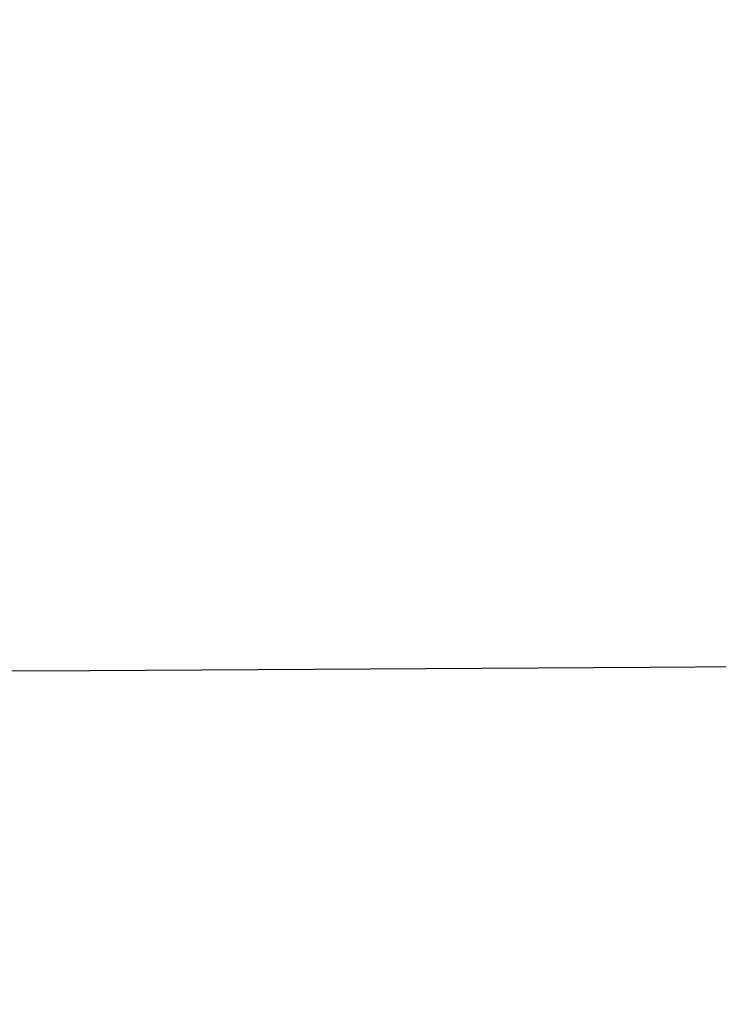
# Model space of a CAD drawing. Header units: millimetres. Extents: x -505 to 505, y 0 to 800.
# Tile 431 of 656: x -151.6757 to -151.6008, y 333.4899 to 333.5955. Entities that reach past the tile are written whole.
import ezdxf

# ---------------------------------------------------------------- set-up
doc = ezdxf.new("R2010")
doc.units = ezdxf.units.MM
doc.header["$MEASUREMENT"] = 0
doc.layers.add('IGES level 20', color=255, linetype='Continuous')

msp = doc.modelspace()

# ---------------------------------------------------------------- linework, layer by layer
at = {"layer": 'IGES level 20'}
msp.add_open_spline([(157.06082, 333.48994, -229.65215), (154.50582, 333.50907, -230.49723), (151.94541, 333.52503, -231.32169), (149.37946, 333.5382, -232.12557), (146.16279, 333.5547, -233.13331), (142.93749, 333.56683, -234.10868), (139.70355, 333.5754, -235.05162), (133.23567, 333.59254, -236.93751), (126.73324, 333.59545, -238.69375), (120.19601, 333.59057, -240.31937), (113.65878, 333.5857, -241.945), (107.08675, 333.57303, -243.44002), (100.47952, 333.55903, -244.8028), (97.17591, 333.55204, -245.4842), (93.86349, 333.5447, -246.13252), (90.5422, 333.53786, -246.74751), (88.88155, 333.53444, -247.055), (87.21869, 333.53113, -247.35416), (85.5536, 333.52806, -247.64495), (84.72105, 333.52652, -247.79034), (83.88791, 333.52504, -247.93365), (83.05469, 333.52362, -248.07477), (82.22147, 333.52221, -248.2159), (81.38805, 333.52087, -248.35487), (80.55443, 333.51961, -248.49169), (73.88548, 333.50952, -249.5862), (67.20475, 333.50506, -250.54252), (60.51269, 333.50402, -251.36187), (53.82063, 333.50298, -252.18121), (47.11714, 333.50534, -252.8636), (40.40227, 333.50893, -253.40963), (33.6874, 333.51252, -253.95565), (26.96116, 333.51733, -254.36532), (20.22355, 333.52124, -254.63856), (13.48593, 333.52515, -254.91181), (6.73689, 333.52817, -255.04863), (-0.02345, 333.52816, -255.04832), (-6.78379, 333.52815, -255.048), (-13.53179, 333.52512, -254.91054), (-20.2675, 333.5212, -254.63678), (-27.00322, 333.51729, -254.36302), (-33.72666, 333.51248, -253.95295), (-40.43783, 333.5089, -253.40674), (-47.14899, 333.50532, -252.86053), (-53.84789, 333.50298, -252.17818), (-60.53445, 333.50404, -251.3592), (-67.22102, 333.5051, -250.54022), (-73.89537, 333.50959, -249.5846), (-80.55704, 333.51969, -248.49124), (-83.88788, 333.52475, -247.94457), (-87.2153, 333.53111, -247.3635), (-90.5393, 333.53797, -246.74803), (-91.3703, 333.53968, -246.59416), (-92.20101, 333.54143, -246.43816), (-93.03102, 333.54319, -246.2801), (-93.86103, 333.54495, -246.12204), (-94.69045, 333.54673, -245.9619), (-95.51929, 333.54852, -245.79969), (-97.17698, 333.55209, -245.47526), (-98.83232, 333.55567, -245.14255), (-100.48535, 333.55917, -244.80158), (-107.09744, 333.57318, -243.43771), (-113.67235, 333.58584, -241.94181), (-120.21057, 333.5907, -240.31573), (-126.74879, 333.59555, -238.68966), (-133.25031, 333.5926, -236.9334), (-139.71545, 333.57543, -235.04814), (-142.94802, 333.56684, -234.10551), (-146.17149, 333.5547, -233.13062), (-149.38589, 333.53819, -232.12355), (-151.95023, 333.52502, -231.32014), (-154.50876, 333.50906, -230.49626), (-157.06158, 333.48993, -229.6519)], degree=3, knots=[0.0984205, 0.0984205, 0.0984205, 0.0984205, 0.106404, 0.106404, 0.106404, 0.116412, 0.116412, 0.116412, 0.1364282, 0.1364282, 0.1364282, 0.1564444, 0.1564444, 0.1564444, 0.1664524, 0.1664524, 0.1664524, 0.1714565, 0.1714565, 0.1714565, 0.1739585, 0.1739585, 0.1739585, 0.1764605, 0.1764605, 0.1764605, 0.1964767, 0.1964767, 0.1964767, 0.2164928, 0.2164928, 0.2164928, 0.236509, 0.236509, 0.236509, 0.2565251, 0.2565251, 0.2565251, 0.2765413, 0.2765413, 0.2765413, 0.2965574, 0.2965574, 0.2965574, 0.3165736, 0.3165736, 0.3165736, 0.3365897, 0.3365897, 0.3365897, 0.3465978, 0.3465978, 0.3465978, 0.3490998, 0.3490998, 0.3490998, 0.3516019, 0.3516019, 0.3516019, 0.3566059, 0.3566059, 0.3566059, 0.376622, 0.376622, 0.376622, 0.3966382, 0.3966382, 0.3966382, 0.4066463, 0.4066463, 0.4066463, 0.4146304, 0.4146304, 0.4146304, 0.4146304], dxfattribs=at)

doc.saveas('drawing.dxf')
